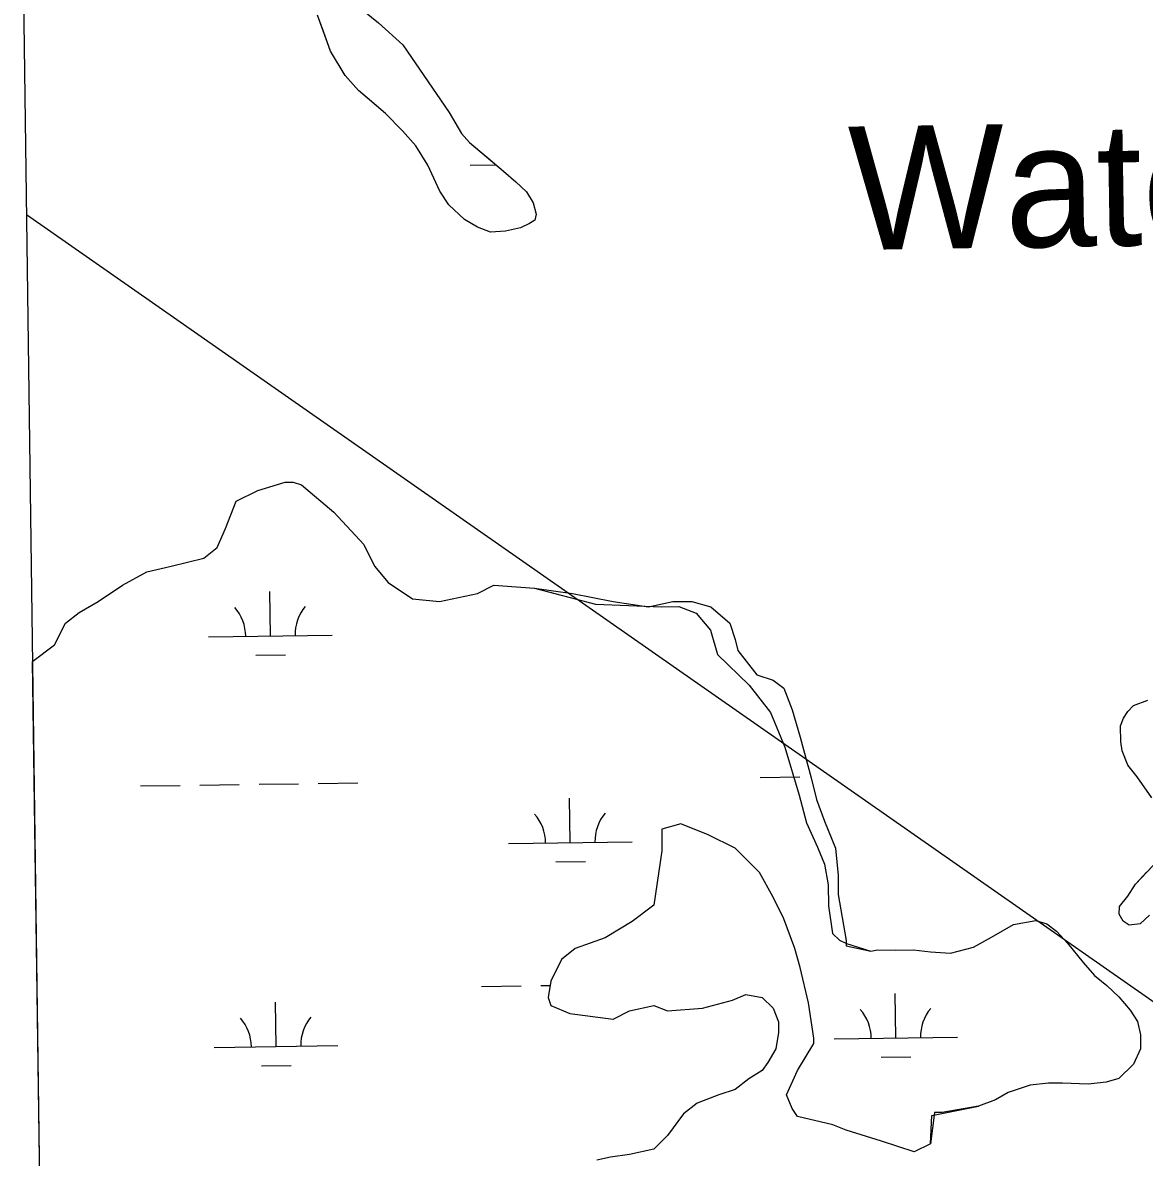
# Model space of a CAD drawing. Extents: x 3767014 to 3805179, y 361544 to 387384.
# Drawn here: x 3771133 to 3772041, y 374752 to 375672 of the extents above; entities that cross this region are included whole.
import ezdxf

# ---------------------------------------------------------------- set-up
doc = ezdxf.new("R2010")
doc.units = 0
for name, color, linetype in [('V-GRID-FRAM', 7, 'Continuous'), ('V-RIVR-IDEN', 7, 'Continuous'), ('V-TOPO-SHOR', 7, 'Continuous'), ('V-UTIL-LINE', 7, 'Continuous'), ('V-WETL-SWMP', 7, 'Continuous')]:
    doc.layers.add(name, color=color, linetype=linetype)

msp = doc.modelspace()

# ---------------------------------------------------------------- linework, layer by layer
at = {"layer": 'V-GRID-FRAM'}
msp.add_lwpolyline([(3771006.872, 385146.094), (3802799.803, 385587.734), (3803060.286, 367407.215), (3771251.489, 366965.353), (3771006.872, 385146.094)], dxfattribs=at)
at = {"layer": 'V-TOPO-SHOR'}
for p, q in [((3771323.765, 375292.729), (3771345.716, 375299.318)), ((3771345.716, 375299.318), (3771352.302, 375299.318)), ((3771352.302, 375299.318), (3771358.888, 375297.122)), ((3771358.888, 375297.122), (3771385.23, 375275.157)), ((3771297.423, 375261.978), (3771306.203, 375283.943)), ((3771306.203, 375283.943), (3771323.765, 375292.729)), ((3771385.23, 375275.157), (3771409.377, 375248.799)), ((3771290.837, 375246.602), (3771297.423, 375261.978)), ((3771409.377, 375248.799), (3771418.157, 375231.227)), ((3771279.861, 375237.816), (3771290.837, 375246.602)), ((3771233.763, 375226.834), (3771253.519, 375231.227)), ((3771253.519, 375231.227), (3771279.861, 375237.816)), ((3771418.157, 375231.227), (3771429.133, 375218.048)), ((3771214.006, 375215.852), (3771233.763, 375226.834)), ((3771194.25, 375202.673), (3771214.006, 375215.852)), ((3771429.133, 375218.048), (3771448.89, 375204.869)), ((3771501.574, 375209.262), (3771514.745, 375215.852)), ((3771514.745, 375215.852), (3771547.672, 375213.655)), ((3771178.883, 375193.887), (3771194.25, 375202.673)), ((3771448.89, 375204.869), (3771470.841, 375202.673)), ((3771470.841, 375202.673), (3771501.574, 375209.262)), ((3771167.907, 375185.101), (3771178.883, 375193.887)), ((3771159.127, 375167.529), (3771167.907, 375185.101)), ((3771141.565, 375154.35), (3771159.127, 375167.529)), ((3771141.312, 375154.034), (3771141.565, 375154.35)), ((3771666.212, 375022.56), (3771650.846, 375018.167)), ((3771650.846, 375018.167), (3771650.846, 375000.596)), ((3771688.164, 375013.774), (3771666.212, 375022.56)), ((3771710.115, 375002.792), (3771688.164, 375013.774)), ((3771650.846, 375000.596), (3771644.26, 374956.666)), ((3771729.872, 374983.024), (3771710.115, 375002.792)), ((3771740.848, 374963.255), (3771729.872, 374983.024)), ((3771749.629, 374945.683), (3771740.848, 374963.255)), ((3771644.26, 374956.666), (3771626.699, 374943.487)), ((3771758.409, 374921.522), (3771749.629, 374945.683)), ((3771626.699, 374943.487), (3771604.747, 374930.308)), ((3771604.747, 374930.308), (3771580.6, 374921.522)), ((3771580.6, 374921.522), (3771569.624, 374912.736)), ((3771762.8, 374906.146), (3771758.409, 374921.522)), ((3771569.624, 374912.736), (3771560.844, 374895.164)), ((3771769.385, 374877.592), (3771762.8, 374906.146)), ((3771560.844, 374895.164), (3771558.648, 374881.985)), ((3771558.648, 374881.985), (3771560.844, 374875.396)), ((3771683.773, 374873.199), (3771707.92, 374879.789)), ((3771707.92, 374879.789), (3771718.896, 374884.182)), ((3771718.896, 374884.182), (3771732.067, 374881.985)), ((3771732.067, 374881.985), (3771740.848, 374873.199)), ((3771560.844, 374875.396), (3771576.21, 374868.806)), ((3771611.333, 374864.413), (3771624.504, 374871.003)), ((3771624.504, 374871.003), (3771644.26, 374875.396)), ((3771644.26, 374875.396), (3771655.236, 374871.003)), ((3771655.236, 374871.003), (3771683.773, 374873.199)), ((3771740.848, 374873.199), (3771745.238, 374862.217)), ((3771773.775, 374849.038), (3771769.385, 374877.592)), ((3771576.21, 374868.806), (3771611.333, 374864.413)), ((3771745.238, 374862.217), (3771745.238, 374853.431)), ((3771745.238, 374853.431), (3771743.043, 374840.252)), ((3771760.604, 374822.68), (3771773.775, 374844.645)), ((3771773.775, 374844.645), (3771773.775, 374849.038)), ((3771743.043, 374840.252), (3771736.458, 374829.269)), ((3771736.458, 374829.269), (3771732.067, 374822.68)), ((3771721.091, 374816.09), (3771710.115, 374807.304)), ((3771732.067, 374822.68), (3771721.091, 374816.09)), ((3771751.824, 374802.911), (3771760.604, 374822.68)), ((3771710.115, 374807.304), (3771696.944, 374802.911)), ((3771696.944, 374802.911), (3771679.383, 374796.322)), ((3771756.214, 374791.929), (3771751.824, 374802.911)), ((3771668.407, 374787.536), (3771655.236, 374769.964)), ((3771679.383, 374796.322), (3771668.407, 374787.536)), ((3771760.604, 374785.34), (3771756.214, 374791.929)), ((3771789.142, 374778.75), (3771760.604, 374785.34)), ((3771800.118, 374774.357), (3771789.142, 374778.75)), ((3771655.236, 374769.964), (3771644.26, 374758.982)), ((3771828.655, 374765.571), (3771800.118, 374774.357)), ((3771854.997, 374756.785), (3771828.655, 374765.571)), ((3771868.168, 374763.375), (3771854.997, 374756.785)), ((3771609.137, 374752.392), (3771598.162, 374750.196)), ((3771624.504, 374754.589), (3771609.137, 374752.392)), ((3771644.26, 374758.982), (3771624.504, 374754.589))]:
    msp.add_line(p, q, dxfattribs=at)
for points in [[(3771409.983, 375680.832), (3771421.208, 375671.686), (3771440.926, 375653.823), (3771478.548, 375598.953), (3771488.497, 375582), (3771495.049, 375574.482), (3771509.753, 375562.161), (3771522.523, 375551.432), (3771532.58, 375542.693), (3771541.084, 375534.757), (3771546.441, 375525.688), (3771549.063, 375516.656), (3771547.822, 375511.588), (3771543.484, 375508.905), (3771536.396, 375505.476), (3771524.235, 375502.898), (3771512.094, 375501.882), (3771501.584, 375505.933), (3771491.104, 375512.329), (3771478.351, 375524.232), (3771471.063, 375535.283), (3771461.165, 375556.146), (3771451.59, 375571.922), (3771440.797, 375584.189), (3771426.895, 375598.064), (3771412.195, 375610.776), (3771405.232, 375616.734), (3771394.439, 375629.004), (3771382.568, 375648.72), (3771376.906, 375664.442), (3771371.997, 375677.809)], [(3771547.672, 375213.655), (3771597.162, 375200.553), (3771650.509, 375198.488), (3771664.537, 375198.683), (3771678.643, 375193.267), (3771690.061, 375179.394), (3771695.945, 375159.832), (3771721.547, 375134.932), (3771738.693, 375112.72), (3771750.305, 375084.819), (3771762.074, 375045.696), (3771767.997, 375023.328), (3771776.687, 375003.806), (3771782.493, 374989.855), (3771785.532, 374973.06), (3771785.766, 374956.226), (3771788.884, 374933.82), (3771794.573, 374928.286), (3771800.223, 374925.558), (3771820.015, 374919.433)], [(3772047.628, 375043.743), (3772035.71, 375060.739), (3772028.002, 375070.24), (3772023.451, 375081.657), (3772022.374, 375089.114), (3772022.151, 375102.041), (3772024.584, 375108.275), (3772028.18, 375113.71), (3772032.548, 375118.353), (3772044.357, 375122.9)], [(3772045.598, 374948.597), (3772038.068, 374941.646), (3772029.044, 374940.589), (3772024.387, 374943.782), (3772020.934, 374949.309), (3772021.407, 374955.57), (3772028.178, 374964.1), (3772034.181, 374973.812), (3772043.315, 374983.482)], [(3771820.015, 374919.433), (3771825.514, 374920.537), (3771839.61, 374920.353), (3771854.495, 374920.549), (3771868.182, 374918.802), (3771884.617, 374917.805), (3771903.088, 374922.655), (3771917.684, 374930.689), (3771935.444, 374941.029), (3771953.504, 374944.318), (3771962.476, 374941.459), (3771970.23, 374935.483), (3771979.114, 374925.966), (3771991.83, 374910.133), (3772001.095, 374899.83), (3772011.169, 374891.474), (3772020.842, 374882.34), (3772030.101, 374871.643), (3772035.858, 374862.558), (3772038.455, 374851.558), (3772038.305, 374840.202), (3772032.659, 374827.744), (3772020.758, 374816.15), (3772010.534, 374813.15), (3771996.026, 374811.774), (3771975.276, 374812.437), (3771963.922, 374812.587), (3771949.015, 374810.824), (3771931.312, 374804.788), (3771921.053, 374799.048), (3771907.274, 374793.745)], [(3771868.168, 374763.375), (3771869.508, 374786.21), (3771907.274, 374793.745)]]:
    msp.add_lwpolyline(points, dxfattribs=at)
at = {"layer": 'V-UTIL-LINE'}
msp.add_lwpolyline([(3771136.438, 375516.325), (3774164.596, 373399.524), (3776531.113, 370538.278), (3779861.29, 367718.237), (3780676.364, 367096.276)], dxfattribs=at)
at = {"layer": 'V-WETL-SWMP'}
for p, q in [((3771382.569, 375648.72), (3771371.996, 375677.809)), ((3771421.209, 375671.687), (3771440.927, 375653.824)), ((3771440.927, 375653.824), (3771478.547, 375598.953)), ((3771394.438, 375629.004), (3771382.569, 375648.72)), ((3771405.232, 375616.735), (3771394.438, 375629.004)), ((3771426.895, 375598.064), (3771405.232, 375616.735)), ((3771440.797, 375584.19), (3771426.895, 375598.064)), ((3771478.547, 375598.953), (3771488.497, 375582)), ((3771451.591, 375571.921), (3771440.797, 375584.19)), ((3771488.497, 375582), (3771495.049, 375574.481)), ((3771461.164, 375556.147), (3771451.591, 375571.921)), ((3771495.049, 375574.481), (3771522.523, 375551.431)), ((3771471.063, 375535.283), (3771461.164, 375556.147)), ((3771495.568, 375556.186), (3771516.509, 375556.477)), ((3771522.523, 375551.431), (3771532.58, 375542.693)), ((3771532.58, 375542.693), (3771541.083, 375534.757)), ((3771478.351, 375524.233), (3771471.063, 375535.283)), ((3771541.083, 375534.757), (3771546.441, 375525.689)), ((3771491.105, 375512.33), (3771478.351, 375524.233)), ((3771546.441, 375525.689), (3771549.062, 375516.657)), ((3771549.062, 375516.657), (3771547.822, 375511.587)), ((3771501.584, 375505.933), (3771491.105, 375512.33)), ((3771512.094, 375501.883), (3771501.584, 375505.933)), ((3771536.396, 375505.477), (3771524.235, 375502.898)), ((3771543.483, 375508.905), (3771536.396, 375505.477)), ((3771547.822, 375511.587), (3771543.483, 375508.905)), ((3771524.235, 375502.898), (3771512.094, 375501.883)), ((3771323.765, 375292.729), (3771345.716, 375299.318)), ((3771345.716, 375299.318), (3771352.302, 375299.318)), ((3771352.302, 375299.318), (3771358.888, 375297.122)), ((3771358.888, 375297.122), (3771385.23, 375275.157)), ((3771297.423, 375261.978), (3771306.203, 375283.943)), ((3771306.203, 375283.943), (3771323.765, 375292.729)), ((3771385.23, 375275.157), (3771409.377, 375248.799)), ((3771290.837, 375246.602), (3771297.423, 375261.978)), ((3771409.377, 375248.799), (3771418.157, 375231.227)), ((3771279.861, 375237.816), (3771290.837, 375246.602)), ((3771233.763, 375226.834), (3771253.519, 375231.227)), ((3771253.519, 375231.227), (3771279.861, 375237.816)), ((3771418.157, 375231.227), (3771429.133, 375218.048)), ((3771214.006, 375215.852), (3771233.763, 375226.834)), ((3771194.25, 375202.673), (3771214.006, 375215.852)), ((3771333.786, 375174.797), (3771333.286, 375210.793)), ((3771429.133, 375218.048), (3771448.89, 375204.869)), ((3771501.574, 375209.262), (3771514.745, 375215.852)), ((3771514.745, 375215.852), (3771547.672, 375213.655)), ((3771547.672, 375213.655), (3771578.405, 375209.262)), ((3771178.883, 375193.887), (3771194.25, 375202.673)), ((3771448.89, 375204.869), (3771470.841, 375202.673)), ((3771470.841, 375202.673), (3771501.574, 375209.262)), ((3771578.405, 375209.262), (3771611.332, 375202.673)), ((3771611.332, 375202.673), (3771639.87, 375198.28)), ((3771639.87, 375198.28), (3771659.626, 375202.673)), ((3771659.626, 375202.673), (3771674.993, 375202.673)), ((3771674.993, 375202.673), (3771690.359, 375198.28)), ((3771167.907, 375185.101), (3771178.883, 375193.887)), ((3771690.359, 375198.28), (3771705.725, 375185.101)), ((3771159.127, 375167.529), (3771167.907, 375185.101)), ((3771705.725, 375185.101), (3771710.115, 375171.922)), ((3771283.79, 375174.102), (3771383.781, 375175.491)), ((3771141.565, 375154.35), (3771159.127, 375167.529)), ((3771710.115, 375171.922), (3771712.31, 375163.136)), ((3771322.001, 375159.201), (3771345.999, 375159.534)), ((3771712.31, 375163.136), (3771727.677, 375143.367)), ((3771141.312, 375154.034), (3771141.565, 375154.35)), ((3771156.009, 374061.771), (3771141.312, 375154.034)), ((3771727.677, 375143.367), (3771740.848, 375138.974)), ((3771740.848, 375138.974), (3771749.628, 375132.385)), ((3771749.628, 375132.385), (3771756.214, 375114.813)), ((3771756.214, 375114.813), (3771762.799, 375092.848)), ((3771762.799, 375092.848), (3771771.58, 375059.901)), ((3771276.615, 375053.92), (3771308.612, 375054.365)), ((3771324.61, 375054.587), (3771356.607, 375055.031)), ((3771372.606, 375055.254), (3771404.603, 375055.698)), ((3771730.479, 375060.225), (3771762.476, 375060.669)), ((3771771.58, 375059.901), (3771775.97, 375042.329)), ((3771228.62, 375053.253), (3771260.617, 375053.698)), ((3771576.607, 375007.341), (3771576.107, 375043.337)), ((3771775.97, 375042.329), (3771782.556, 375024.757)), ((3771666.212, 375022.56), (3771650.846, 375018.167)), ((3771650.846, 375018.167), (3771650.846, 375000.596)), ((3771688.164, 375013.774), (3771666.212, 375022.56)), ((3771782.556, 375024.757), (3771791.337, 375002.792)), ((3771526.612, 375006.646), (3771626.602, 375008.035)), ((3771710.115, 375002.792), (3771688.164, 375013.774)), ((3771650.846, 375000.596), (3771644.26, 374956.666)), ((3771729.872, 374983.024), (3771710.115, 375002.792)), ((3771791.337, 375002.792), (3771793.532, 374980.827)), ((3771564.822, 374991.744), (3771588.82, 374992.078)), ((3771740.848, 374963.255), (3771729.872, 374983.024)), ((3771793.532, 374980.827), (3771793.532, 374965.452)), ((3771749.629, 374945.683), (3771740.848, 374963.255)), ((3771793.532, 374965.452), (3771800.117, 374928.111)), ((3771644.26, 374956.666), (3771626.699, 374943.487)), ((3771758.409, 374921.522), (3771749.629, 374945.683)), ((3771935.445, 374941.03), (3771953.504, 374944.319)), ((3771953.504, 374944.319), (3771962.475, 374941.46)), ((3771626.699, 374943.487), (3771604.747, 374930.308)), ((3771917.685, 374930.688), (3771935.445, 374941.03)), ((3771962.475, 374941.46), (3771970.23, 374935.483)), ((3771970.23, 374935.483), (3771979.113, 374925.967)), ((3771604.747, 374930.308), (3771580.6, 374921.522)), ((3771800.117, 374928.111), (3771800.117, 374923.718)), ((3771903.089, 374922.654), (3771917.685, 374930.688)), ((3771979.113, 374925.967), (3771991.831, 374910.134)), ((3771580.6, 374921.522), (3771569.624, 374912.736)), ((3771762.8, 374906.146), (3771758.409, 374921.522)), ((3771800.117, 374923.718), (3771820.015, 374919.434)), ((3771820.015, 374919.434), (3771825.513, 374920.537)), ((3771825.513, 374920.537), (3771839.61, 374920.352)), ((3771839.61, 374920.352), (3771854.496, 374920.549)), ((3771854.496, 374920.549), (3771868.181, 374918.803)), ((3771868.181, 374918.803), (3771884.617, 374917.805)), ((3771884.617, 374917.805), (3771903.089, 374922.654)), ((3771569.624, 374912.736), (3771560.844, 374895.164)), ((3771991.831, 374910.134), (3772001.096, 374899.83)), ((3771769.385, 374877.592), (3771762.8, 374906.146)), ((3772001.096, 374899.83), (3772011.169, 374891.473)), ((3771504.809, 374890.9), (3771536.806, 374891.345)), ((3771552.805, 374891.567), (3771560.262, 374891.67)), ((3771560.844, 374895.164), (3771558.648, 374881.985)), ((3772011.169, 374891.473), (3772020.841, 374882.339)), ((3771558.648, 374881.985), (3771560.844, 374875.396)), ((3771683.773, 374873.199), (3771707.92, 374879.789)), ((3771707.92, 374879.789), (3771718.896, 374884.182)), ((3771718.896, 374884.182), (3771732.067, 374881.985)), ((3771732.067, 374881.985), (3771740.848, 374873.199)), ((3771840.266, 374849.125), (3771839.766, 374885.122)), ((3772020.841, 374882.339), (3772030.101, 374871.643)), ((3771338.406, 374842.154), (3771337.906, 374878.151)), ((3771560.844, 374875.396), (3771576.21, 374868.806)), ((3771611.333, 374864.413), (3771624.504, 374871.003)), ((3771624.504, 374871.003), (3771644.26, 374875.396)), ((3771644.26, 374875.396), (3771655.236, 374871.003)), ((3771655.236, 374871.003), (3771683.773, 374873.199)), ((3771740.848, 374873.199), (3771745.238, 374862.217)), ((3771773.775, 374849.038), (3771769.385, 374877.592)), ((3772030.101, 374871.643), (3772035.857, 374862.559)), ((3771576.21, 374868.806), (3771611.333, 374864.413)), ((3771745.238, 374862.217), (3771745.238, 374853.431)), ((3772035.857, 374862.559), (3772038.454, 374851.559)), ((3771745.238, 374853.431), (3771743.043, 374840.252)), ((3771288.411, 374841.46), (3771388.402, 374842.849)), ((3771760.604, 374822.68), (3771773.775, 374844.645)), ((3771773.775, 374844.645), (3771773.775, 374849.038)), ((3771790.271, 374848.431), (3771890.261, 374849.82)), ((3772038.454, 374851.559), (3772038.305, 374840.203)), ((3771743.043, 374840.252), (3771736.458, 374829.269)), ((3771828.482, 374833.529), (3771852.479, 374833.863)), ((3772038.305, 374840.203), (3772032.659, 374827.744)), ((3771326.622, 374826.558), (3771350.62, 374826.891)), ((3771736.458, 374829.269), (3771732.067, 374822.68)), ((3772032.659, 374827.744), (3772020.758, 374816.15)), ((3771721.091, 374816.09), (3771710.115, 374807.304)), ((3771732.067, 374822.68), (3771721.091, 374816.09)), ((3771751.824, 374802.911), (3771760.604, 374822.68)), ((3772020.758, 374816.15), (3772010.535, 374813.15)), ((3771710.115, 374807.304), (3771696.944, 374802.911)), ((3771949.015, 374810.823), (3771931.311, 374804.788)), ((3771963.921, 374812.586), (3771949.015, 374810.823)), ((3771975.277, 374812.437), (3771963.921, 374812.586)), ((3771996.026, 374811.774), (3771975.277, 374812.437)), ((3772010.535, 374813.15), (3771996.026, 374811.774)), ((3771696.944, 374802.911), (3771679.383, 374796.322)), ((3771756.214, 374791.929), (3771751.824, 374802.911)), ((3771921.053, 374799.048), (3771907.275, 374793.745)), ((3771931.311, 374804.788), (3771921.053, 374799.048)), ((3771668.407, 374787.536), (3771655.236, 374769.964)), ((3771679.383, 374796.322), (3771668.407, 374787.536)), ((3771760.604, 374785.34), (3771756.214, 374791.929)), ((3771871.569, 374788.729), (3771868.168, 374763.375)), ((3771877.835, 374788.647), (3771871.569, 374788.729)), ((3771907.275, 374793.745), (3771877.835, 374788.647)), ((3771789.142, 374778.75), (3771760.604, 374785.34)), ((3771800.118, 374774.357), (3771789.142, 374778.75)), ((3771655.236, 374769.964), (3771644.26, 374758.982)), ((3771828.655, 374765.571), (3771800.118, 374774.357)), ((3771854.997, 374756.785), (3771828.655, 374765.571)), ((3771868.168, 374763.375), (3771854.997, 374756.785)), ((3771624.504, 374754.589), (3771609.137, 374752.392)), ((3771644.26, 374758.982), (3771624.504, 374754.589))]:
    msp.add_line(p, q, dxfattribs=at)
for points in [[(3772047.628, 375043.742), (3772035.71, 375060.739), (3772028.001, 375070.24), (3772023.451, 375081.657), (3772022.373, 375089.113), (3772022.151, 375102.04), (3772024.583, 375108.275), (3772028.179, 375113.711), (3772032.548, 375118.354), (3772044.357, 375122.899)], [(3772045.599, 374948.596), (3772038.067, 374941.645), (3772029.045, 374940.588), (3772024.387, 374943.782), (3772020.934, 374949.31), (3772021.408, 374955.571), (3772028.178, 374964.099), (3772034.18, 374973.811), (3772052.846, 374993.541)]]:
    msp.add_lwpolyline(points, dxfattribs=at)
for centre, start, end in [((3771278.541, 375174.504), 0.024037, 41.567696), ((3771389.017, 375176.039), 140.024034, 181.567693), ((3771521.363, 375007.048), 0.024037, 41.567696), ((3771631.838, 375008.583), 140.024034, 181.567693), ((3771785.022, 374848.833), 0.024037, 41.567696), ((3771895.497, 374850.368), 140.024034, 181.567693), ((3771283.162, 374841.861), 0.024037, 41.567696), ((3771393.637, 374843.396), 140.024034, 181.567693)]:
    msp.add_arc(centre, 35.246, start, end, dxfattribs=at)

# ---------------------------------------------------------------- texts
at = {"layer": 'V-RIVR-IDEN'}
msp.add_text('Water', height=100, rotation=0.919589, dxfattribs=at).set_placement((3771802.716, 375487.448))

doc.saveas('drawing.dxf')
